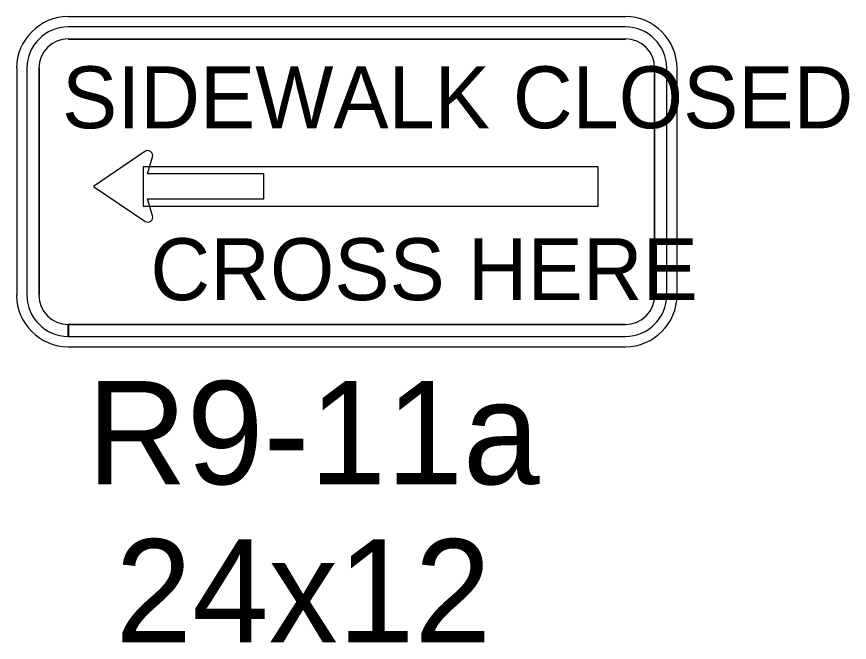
# Model space of a CAD drawing. Extents: x 1458 to 4498, y 17709 to 24109.
# Drawn here: x 2530.5 to 2651.5, y 20841.7 to 20932.7 of the extents above; entities that cross this region are included whole.
import ezdxf

# ---------------------------------------------------------------- set-up
doc = ezdxf.new("R2010")
doc.units = 0
doc.layers.add('P_TRAF_TCP_General', color=7, linetype='Continuous')

msp = doc.modelspace()

# ---------------------------------------------------------------- linework, layer by layer
at = {"layer": 'P_TRAF_TCP_General'}
for p, q in [((2618.92, 20932.68), (2537.95, 20932.68)), ((2618.92, 20931.18), (2537.95, 20931.18)), ((2618.92, 20931.18), (2537.95, 20931.18)), ((2618.92, 20929.43), (2537.95, 20929.43)), ((2537.95, 20929.43), (2618.92, 20929.43)), ((2530.46, 20925.19), (2530.46, 20892.2)), ((2531.96, 20925.19), (2531.96, 20892.2)), ((2531.96, 20925.19), (2531.96, 20892.2)), ((2533.71, 20925.19), (2533.71, 20892.2)), ((2533.71, 20892.2), (2533.71, 20925.19)), ((2623.17, 20892.2), (2623.17, 20925.19)), ((2623.17, 20925.19), (2623.17, 20892.2)), ((2624.92, 20892.2), (2624.92, 20925.19)), ((2624.92, 20892.2), (2624.92, 20925.19)), ((2626.42, 20892.2), (2626.42, 20925.19)), ((2549.09, 20913.08), (2541.6, 20908.01)), ((2549.48, 20909.81), (2550.19, 20912.28)), ((2566.38, 20909.81), (2549.48, 20909.81)), ((2566.38, 20906.2), (2566.38, 20909.81)), ((2541.6, 20908.01), (2549.1, 20902.93)), ((2550.19, 20903.75), (2549.48, 20906.2)), ((2549.48, 20906.2), (2566.38, 20906.2)), ((2537.95, 20887.95), (2618.92, 20887.95)), ((2537.95, 20886.2), (2537.95, 20887.95)), ((2618.92, 20887.95), (2537.97, 20887.95)), ((2537.97, 20887.95), (2537.97, 20886.2)), ((2537.95, 20886.2), (2618.92, 20886.2)), ((2537.97, 20886.2), (2618.92, 20886.2)), ((2537.95, 20884.7), (2618.92, 20884.7))]:
    msp.add_line(p, q, dxfattribs=at)
for points in [[(2614.96, 20910.84), (2548.85, 20910.84), (2548.85, 20905.15), (2614.96, 20905.15)], [(2601.42, 20905.15), (2601.42, 20905.15), (2601.42, 20905.15), (2601.42, 20905.15)]]:
    msp.add_lwpolyline(points, close=True, dxfattribs=at)
for centre, radius, start, end in [((2537.95, 20925.19), 7.5, 90, 180), ((2618.92, 20925.19), 7.5, 0, 90), ((2537.95, 20925.19), 6, 90, 180), ((2537.95, 20925.19), 6, 90, 180), ((2618.92, 20925.19), 6, 0, 90), ((2618.92, 20925.19), 6, 0, 90), ((2537.95, 20925.19), 4.25, 90, 180), ((2537.95, 20925.19), 4.25, 90, 180), ((2618.92, 20925.19), 4.25, 0, 90), ((2618.92, 20925.19), 4.25, 0, 90), ((2549.5, 20912.48), 0.724, 343.8223, 124.116), ((2549.5, 20903.53), 0.724, 236.63, 17.4294), ((2537.95, 20892.2), 7.5, 180, 270), ((2537.95, 20892.2), 6, 180, 270), ((2537.95, 20892.2), 6, 180, 270), ((2537.95, 20892.2), 4.25, 180, 270), ((2537.95, 20892.2), 4.25, 180, 270), ((2618.92, 20892.2), 6, 270, 0), ((2618.92, 20892.2), 4.25, 270, 0), ((2618.92, 20892.2), 6, 270, 0), ((2618.92, 20892.2), 4.25, 270, 0), ((2618.92, 20892.2), 7.5, 270, 0)]:
    msp.add_arc(centre, radius, start, end, dxfattribs=at)

# ---------------------------------------------------------------- texts
for s, height, p in [('SIDEWALK CLOSED', 8.9964, (2537.05, 20916.46)), ('CROSS HERE', 8.996, (2549.89, 20891.47)), ('R9-11a', 14.994, (2540.7, 20864.71)), ('24x12', 14.994, (2544.79, 20841.72))]:
    msp.add_text(s, height=height, dxfattribs=at).set_placement(p)

doc.saveas('drawing.dxf')
